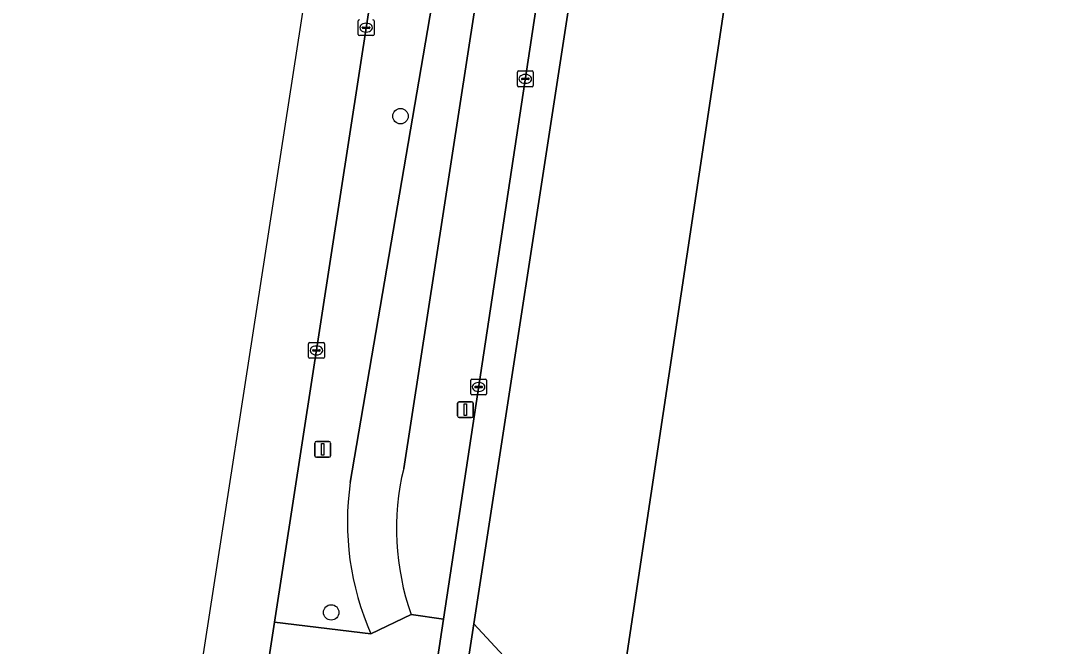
# Model space of a CAD drawing. Extents: x 161483 to 162250, y 379484 to 380833.
# Drawn here: x 161548.7 to 161615.1, y 379956.2 to 379995.8 of the extents above; entities that cross this region are included whole.
import ezdxf

# ---------------------------------------------------------------- set-up
doc = ezdxf.new("R2010")
doc.units = 0
for name, color, linetype in [('IMGEO_Berm_groen', 7, 'Continuous'), ('IMGEO_Boom', 7, 'Continuous'), ('IMGEO_Fietspad_open', 7, 'Continuous'), ('IMGEO_Gemengd_bos', 7, 'Continuous'), ('IMGEO_Groenvoorziening', 7, 'Continuous'), ('IMGEO_Kolk', 7, 'Continuous'), ('IMGEO_Lichtmast', 7, 'Continuous'), ('IMGEO_Rijbaan_regionaal_gesloten', 7, 'Continuous'), ('IMGEO_Waterloop', 7, 'Continuous')]:
    doc.layers.add(name, color=color, linetype=linetype)

msp = doc.modelspace()

# ---------------------------------------------------------------- linework, layer by layer
at = {"layer": 'IMGEO_Berm_groen'}
for points in [[(161588.884, 380070.221), (161588.896, 380070.277), (161589.361, 380072.51), (161586.181, 380072.787), (161590.288, 380099.944), (161595.533, 380132.084), (161598.652, 380154.657), (161600.099, 380162.376), (161602.015, 380162.132), (161603.335, 380161.964), (161604.04, 380166.614), (161599.573, 380167.151), (161599.509, 380166.694), (161598.417, 380166.81), (161597.03, 380166.719), (161587.4, 380105.007), (161582.203, 380071.227), (161571.244, 380000), (161564.733, 379957.682), (161570.833, 379956.938)], [(161600.681, 380144.471), (161601.107, 380147.28), (161603.33, 380161.932), (161603.335, 380161.964), (161602.015, 380162.132), (161600.913, 380155.111), (161599.988, 380147.827), (161597.931, 380131.637), (161592.916, 380100.055), (161589.361, 380072.51), (161588.896, 380070.277), (161588.884, 380070.221), (161588.426, 380068.02), (161577.934, 380000), (161572.908, 379967.414)], [(161569.525, 379966.521), (161575.238, 380000), (161577.66, 380014.193), (161586.194, 380068.441), (161588.426, 380068.02), (161588.884, 380070.221)], [(161573.381, 379958.166), (161575.425, 379957.857), (161581.805, 380000), (161592.356, 380069.698)], [(161575.425, 379957.857), (161573.381, 379958.166), (161570.833, 379956.938), (161564.733, 379957.682), (161563.762, 379951.37), (161563.73, 379951.16), (161563.672, 379950.77)], [(161568.763, 379939.451), (161572.318, 379937.335), (161575.425, 379957.857)]]:
    msp.add_lwpolyline(points, dxfattribs=at)
for centre, radius, start, end in [((161588.706, 379963.586), 16.255, 166.3786, 199.47722), ((161586.847, 379964.004), 17.503, 171.73372, 203.81102)]:
    msp.add_arc(centre, radius, start, end, dxfattribs=at)
at = {"layer": 'IMGEO_Boom'}
for centre in [(161572.704, 379989.741), (161568.318, 379958.294)]:
    msp.add_circle(centre, 0.489, dxfattribs=at)
at = {"layer": 'IMGEO_Fietspad_open'}
msp.add_lwpolyline([(161601.585, 380129.905), (161598.056, 380107.352), (161592.356, 380069.698), (161581.805, 380000), (161575.425, 379957.857), (161572.318, 379937.335), (161572.224, 379936.711), (161574.263, 379936.392), (161574.419, 379938.475), (161577.352, 379957.561), (161583.874, 380000), (161594.535, 380069.37), (161603.293, 380126.36)], dxfattribs=at)
at = {"layer": 'IMGEO_Gemengd_bos'}
for points in [[(161700.345, 380174.454), (161695.053, 380163.494), (161691.562, 380157.011), (161687.735, 380149.288), (161685.852, 380145.07), (161680.618, 380132.459), (161676.367, 380123.259), (161674.411, 380117.455), (161672.458, 380109.598), (161671.509, 380106.653), (161666.544, 380110.836), (161664.397, 380112.355), (161658.965, 380115.803), (161655.467, 380118.31), (161645.369, 380123.884), (161614.603, 380139.022), (161603.924, 380067.955), (161583.938, 379934.952), (161568.827, 379835.279)], [(161603.293, 380126.36), (161594.535, 380069.37), (161583.874, 380000), (161577.352, 379957.561), (161579.499, 379955.243), (161580.63, 379952.954), (161582.142, 379948.005), (161583.115, 379942.623), (161583.938, 379934.952), (161603.924, 380067.955), (161614.603, 380139.022), (161608.325, 380142.111), (161608.972, 380143.436), (161603.123, 380146.295), (161602.941, 380145.09)]]:
    msp.add_lwpolyline(points, dxfattribs=at)
at = {"layer": 'IMGEO_Groenvoorziening'}
msp.add_lwpolyline([(161583.938, 379934.952), (161583.115, 379942.623), (161582.142, 379948.005), (161580.63, 379952.954), (161579.499, 379955.243), (161577.352, 379957.561), (161574.419, 379938.475), (161574.263, 379936.392), (161574.118, 379934.45), (161574.401, 379931.306), (161574.489, 379927.649), (161574.039, 379923.973), (161560.773, 379836.759), (161558.436, 379821.396), (161558.059, 379819.043), (161557.417, 379814.852), (161556.702, 379809.458), (161556.07, 379805.38), (161554.769, 379796.716), (161550.698, 379765.372), (161550.328, 379761.55)], dxfattribs=at)
at = {"layer": 'IMGEO_Kolk'}
for p, q in [((161570.03, 379994.923), (161570.03, 379995.775)), ((161570.518, 379995.629), (161570.543, 379995.629)), ((161571.031, 379995.775), (161571.031, 379994.923)), ((161570.957, 379994.849), (161570.105, 379994.849)), ((161570.289, 379995.343), (161570.289, 379995.355)), ((161570.727, 379995.306), (161570.329, 379995.306)), ((161570.332, 379995.392), (161570.73, 379995.392)), ((161570.541, 379995.069), (161570.516, 379995.069)), ((161570.773, 379995.355), (161570.773, 379995.343)), ((161580.11, 379991.68), (161580.11, 379992.532)), ((161580.185, 379992.606), (161581.037, 379992.606)), ((161580.412, 379992.149), (161580.81, 379992.149)), ((161580.598, 379992.386), (161580.623, 379992.386)), ((161581.111, 379992.532), (161581.111, 379991.68)), ((161581.037, 379991.606), (161580.185, 379991.606)), ((161580.369, 379992.1), (161580.369, 379992.112)), ((161580.807, 379992.063), (161580.409, 379992.063)), ((161580.621, 379991.826), (161580.596, 379991.826)), ((161580.853, 379992.112), (161580.853, 379992.1)), ((161566.883, 379974.471), (161566.883, 379975.323)), ((161566.958, 379975.397), (161567.81, 379975.397)), ((161567.142, 379974.891), (161567.142, 379974.903)), ((161567.185, 379974.94), (161567.583, 379974.94)), ((161567.371, 379975.177), (161567.396, 379975.177)), ((161567.626, 379974.903), (161567.626, 379974.891)), ((161567.884, 379975.323), (161567.884, 379974.471)), ((161567.81, 379974.397), (161566.958, 379974.397)), ((161567.58, 379974.854), (161567.182, 379974.854)), ((161567.394, 379974.617), (161567.369, 379974.617)), ((161577.154, 379972.153), (161577.154, 379973.005)), ((161577.229, 379973.079), (161578.081, 379973.079)), ((161578.155, 379973.005), (161578.155, 379972.153)), ((161577.413, 379972.573), (161577.413, 379972.585)), ((161577.851, 379972.536), (161577.453, 379972.536)), ((161577.456, 379972.622), (161577.854, 379972.622)), ((161577.665, 379972.299), (161577.64, 379972.299)), ((161577.642, 379972.859), (161577.667, 379972.859)), ((161577.897, 379972.585), (161577.897, 379972.573)), ((161578.081, 379972.079), (161577.229, 379972.079))]:
    msp.add_line(p, q, dxfattribs=at)
for points in [[(161570.03, 379994.923), (161570.03, 379995.775)], [(161571.031, 379995.775), (161571.031, 379994.923)], [(161570.957, 379994.849), (161570.105, 379994.849)], [(161580.11, 379991.68), (161580.11, 379992.532)], [(161580.185, 379992.606), (161581.037, 379992.606)], [(161581.111, 379992.532), (161581.111, 379991.68)], [(161581.037, 379991.606), (161580.185, 379991.606)], [(161566.883, 379974.471), (161566.883, 379975.323)], [(161566.958, 379975.397), (161567.81, 379975.397)], [(161567.884, 379975.323), (161567.884, 379974.471)], [(161567.81, 379974.397), (161566.958, 379974.397)], [(161577.154, 379972.153), (161577.154, 379973.005)], [(161577.229, 379973.079), (161578.081, 379973.079)], [(161578.155, 379973.005), (161578.155, 379972.153)], [(161578.081, 379972.079), (161577.229, 379972.079)]]:
    msp.add_lwpolyline(points, dxfattribs=at)
for centre, radius, start, end in [((161570.107, 379995.773), 0.0765, 91.55205, 178.44795), ((161570.107, 379995.773), 0.0765, 91.55205, 178.44795), ((161570.955, 379995.773), 0.0765, 1.55205, 88.44795), ((161570.955, 379995.773), 0.0765, 1.55205, 88.44795), ((161570.107, 379994.925), 0.0765, 181.55205, 268.44795), ((161570.107, 379994.925), 0.0765, 181.55205, 268.44795), ((161570.329, 379995.352), 0.0403, 85.87752, 175.75265), ((161570.326, 379995.342), 0.0366, 178.93798, 274.71019), ((161570.73, 379995.349), 0.043, 264.86636, 352.45326), ((161570.734, 379995.354), 0.0386, 1.73085, 96.63898), ((161570.955, 379994.925), 0.0765, 271.55205, 358.44795), ((161570.955, 379994.925), 0.0765, 271.55205, 358.44795), ((161580.187, 379992.53), 0.0765, 91.55205, 178.44795), ((161580.187, 379992.53), 0.0765, 91.55205, 178.44795), ((161580.409, 379992.109), 0.0403, 85.87752, 175.75265), ((161580.814, 379992.111), 0.0386, 1.73085, 96.63898), ((161581.035, 379992.53), 0.0765, 1.55205, 88.44795), ((161581.035, 379992.53), 0.0765, 1.55205, 88.44795), ((161580.187, 379991.682), 0.0765, 181.55205, 268.44795), ((161580.187, 379991.682), 0.0765, 181.55205, 268.44795), ((161580.406, 379992.099), 0.0366, 178.93798, 274.71019), ((161580.81, 379992.106), 0.043, 264.86636, 352.45326), ((161581.035, 379991.682), 0.0765, 271.55205, 358.44795), ((161581.035, 379991.682), 0.0765, 271.55205, 358.44795), ((161566.96, 379975.321), 0.0765, 91.55205, 178.44795), ((161566.96, 379975.321), 0.0765, 91.55205, 178.44795), ((161567.182, 379974.9), 0.0403, 85.87752, 175.75265), ((161567.179, 379974.89), 0.0366, 178.93798, 274.71019), ((161567.583, 379974.897), 0.043, 264.86636, 352.45326), ((161567.587, 379974.902), 0.0386, 1.73085, 96.63898), ((161567.808, 379975.321), 0.0765, 1.55205, 88.44795), ((161567.808, 379975.321), 0.0765, 1.55205, 88.44795), ((161566.96, 379974.473), 0.0765, 181.55205, 268.44795), ((161566.96, 379974.473), 0.0765, 181.55205, 268.44795), ((161567.808, 379974.473), 0.0765, 271.55205, 358.44795), ((161567.808, 379974.473), 0.0765, 271.55205, 358.44795), ((161577.231, 379973.003), 0.0765, 91.55205, 178.44795), ((161577.231, 379973.003), 0.0765, 91.55205, 178.44795), ((161578.079, 379973.003), 0.0765, 1.55205, 88.44795), ((161578.079, 379973.003), 0.0765, 1.55205, 88.44795), ((161577.453, 379972.582), 0.0403, 85.87752, 175.75265), ((161577.45, 379972.572), 0.0366, 178.93798, 274.71019), ((161577.854, 379972.579), 0.043, 264.86636, 352.45326), ((161577.858, 379972.584), 0.0386, 1.73085, 96.63898), ((161577.231, 379972.155), 0.0765, 181.55205, 268.44795), ((161577.231, 379972.155), 0.0765, 181.55205, 268.44795), ((161578.079, 379972.155), 0.0765, 271.55205, 358.44795), ((161578.079, 379972.155), 0.0765, 271.55205, 358.44795)]:
    msp.add_arc(centre, radius, start, end, dxfattribs=at)
for centre, major_axis, ratio, start_param, end_param in [((161570.517, 379995.349), (-0.387, 0.002), 0.722429, 4.712389, 7.853982), ((161570.542, 379995.349), (-0.39, 0.002), 0.717154, 1.570796, 4.712389), ((161580.597, 379992.106), (-0.387, 0.002), 0.722429, 4.712389, 7.853982), ((161580.622, 379992.106), (-0.39, 0.002), 0.717154, 1.570796, 4.712389), ((161567.37, 379974.897), (-0.387, 0.002), 0.722429, 4.712389, 7.853982), ((161567.395, 379974.897), (-0.39, 0.002), 0.717154, 1.570796, 4.712389), ((161577.641, 379972.579), (-0.387, 0.002), 0.722429, 4.712389, 7.853982), ((161577.666, 379972.579), (-0.39, 0.002), 0.717154, 1.570796, 4.712389)]:
    msp.add_ellipse(centre, major_axis=major_axis, ratio=ratio, start_param=start_param, end_param=end_param, dxfattribs=at)
at = {"layer": 'IMGEO_Lichtmast'}
for p, q in [((161576.323, 379970.748), (161576.323, 379971.548)), ((161576.323, 379971.548), (161576.323, 379970.748)), ((161576.423, 379971.648), (161577.213, 379971.648)), ((161577.213, 379971.648), (161576.423, 379971.648)), ((161577.313, 379971.548), (161577.313, 379970.748)), ((161577.313, 379970.748), (161577.313, 379971.548)), ((161577.213, 379970.648), (161576.423, 379970.648)), ((161576.423, 379970.648), (161577.213, 379970.648)), ((161567.281, 379968.225), (161567.281, 379969.025)), ((161567.281, 379969.025), (161567.281, 379968.225)), ((161567.381, 379969.125), (161568.171, 379969.125)), ((161568.171, 379969.125), (161567.381, 379969.125)), ((161568.271, 379969.025), (161568.271, 379968.225)), ((161568.271, 379968.225), (161568.271, 379969.025)), ((161568.171, 379968.125), (161567.381, 379968.125)), ((161567.381, 379968.125), (161568.171, 379968.125))]:
    msp.add_line(p, q, dxfattribs=at)
for points in [[(161576.743, 379971.523), (161576.893, 379971.523), (161576.893, 379970.773), (161576.743, 379970.773), (161576.743, 379971.523)], [(161567.701, 379969), (161567.851, 379969), (161567.851, 379968.25), (161567.701, 379968.25), (161567.701, 379969)]]:
    msp.add_lwpolyline(points, dxfattribs=at)
for centre, start, end in [((161576.423, 379971.548), 90, 180), ((161576.423, 379971.548), 90, 180), ((161577.213, 379971.548), 0, 90), ((161577.213, 379971.548), 360, 90), ((161576.423, 379970.748), 180, 270), ((161576.423, 379970.748), 180, 270), ((161577.213, 379970.748), 270, 0), ((161577.213, 379970.748), 270, 0), ((161567.381, 379969.025), 90, 180), ((161567.381, 379969.025), 90, 180), ((161568.171, 379969.025), 0, 90), ((161568.171, 379969.025), 360, 90), ((161567.381, 379968.225), 180, 270), ((161567.381, 379968.225), 180, 270), ((161568.171, 379968.225), 270, 0), ((161568.171, 379968.225), 270, 0)]:
    msp.add_arc(centre, 0.1, start, end, dxfattribs=at)
at = {"layer": 'IMGEO_Rijbaan_regionaal_gesloten'}
for points in [[(161637.543, 380449.191), (161634.415, 380428.72), (161633.798, 380424.683), (161622.126, 380350.531), (161608.302, 380261.697), (161590.693, 380150.921), (161580.241, 380085.167), (161544.184, 379852.271), (161534.038, 379811.023), (161532.835, 379804.993), (161502.416, 379652.496), (161501.181, 379627.196), (161487.608, 379545.266), (161483.049, 379509.288), (161486.219, 379508.493)], [(161637.543, 380449.191), (161634.415, 380428.72), (161633.798, 380424.683), (161622.126, 380350.531), (161608.302, 380261.697), (161590.693, 380150.921), (161580.241, 380085.167), (161544.184, 379852.271), (161534.038, 379811.023), (161532.835, 379804.993), (161502.568, 379653.26), (161515.328, 379654.714), (161525.553, 379711.44)], [(161557.693, 379911.327), (161561.452, 379936.044), (161563.672, 379950.77), (161563.73, 379951.16), (161563.762, 379951.37), (161564.733, 379957.682), (161571.244, 380000), (161582.203, 380071.227), (161587.4, 380105.007), (161597.03, 380166.719), (161597.942, 380172.561)], [(161557.693, 379911.327), (161561.114, 379933.819), (161561.452, 379936.044), (161563.672, 379950.77), (161563.73, 379951.16), (161563.762, 379951.37), (161564.733, 379957.682), (161571.244, 380000), (161582.203, 380071.227), (161587.4, 380105.007), (161597.03, 380166.719), (161597.942, 380172.561)]]:
    msp.add_lwpolyline(points, dxfattribs=at)
at = {"layer": 'IMGEO_Waterloop'}
for points in [[(161572.908, 379967.414), (161577.934, 380000), (161588.426, 380068.02), (161586.194, 380068.441), (161577.66, 380014.193), (161575.238, 380000), (161569.525, 379966.521)], [(161570.833, 379956.938), (161573.381, 379958.166)]]:
    msp.add_lwpolyline(points, dxfattribs=at)
for centre, radius, start, end in [((161588.706, 379963.586), 16.255, 166.3786, 199.47722), ((161586.847, 379964.004), 17.503, 171.73372, 203.81102)]:
    msp.add_arc(centre, radius, start, end, dxfattribs=at)

doc.saveas('drawing.dxf')
